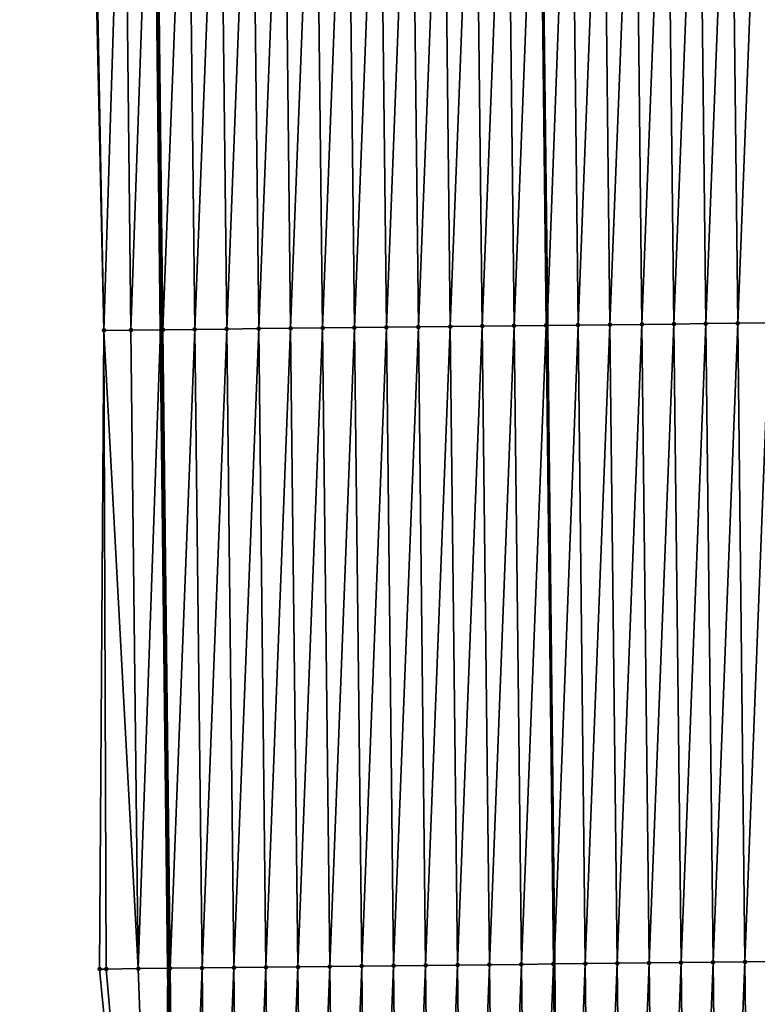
# Model space of a CAD drawing. Header units: feet. Extents: x 2007189 to 2022806, y 818621 to 837694.
# Tile 423 of 656: x 2011350 to 2011373, y 829126 to 829157. Entities that reach past the tile are written whole.
import ezdxf

# ---------------------------------------------------------------- set-up
doc = ezdxf.new("R2010")
doc.units = ezdxf.units.FT
doc.header["$MEASUREMENT"] = 0
for name, color, linetype, lineweight in [('EP_Travel Lane', 172, 'Continuous', 53), ('Road Shots', 141, 'Continuous', 100), ('Road X-Section', 40, 'Continuous', 13), ('STRIPING', 60, 'Continuous', 53)]:
    doc.layers.add(name, color=color, linetype=linetype, lineweight=lineweight)
doc.layers.add('I-77-MM17-21_SB-Surface-Border', color=7, linetype='Continuous')
doc.layers.add('I-77-MM17-21_SB-Surface-TIN', color=7, linetype='Continuous')

msp = doc.modelspace()

# ---------------------------------------------------------------- linework, layer by layer
at = {"layer": 'EP_Travel Lane'}
msp.add_polyline3d([(2011350.010525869, 829506.9701998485, 319.6443639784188), (2011350.212806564, 829486.9716988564, 319.5046445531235), (2011350.415088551, 829466.9730701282, 319.3860227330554), (2011350.617370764, 829446.9744190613, 319.2710504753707), (2011350.844439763, 829426.9466861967, 319.173616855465), (2011351.073898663, 829406.9483866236, 319.0487097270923), (2011351.303358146, 829386.95003626, 318.9325754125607), (2011351.532819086, 829366.9515588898, 318.8382720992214), (2011351.762279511, 829346.9531262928, 318.7362488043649), (2011351.991736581, 829326.9549862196, 318.5839387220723), (2011352.221193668, 829306.956844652, 318.431868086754), (2011352.450653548, 829286.9584596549, 318.3216740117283), (2011352.680112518, 829266.9601539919, 318.1978322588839), (2011352.909572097, 829246.961795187, 318.0831324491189), (2011353.139628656, 829226.952585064, 317.9835181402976), (2011353.369623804, 829206.9541746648, 317.8788247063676), (2011353.599617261, 829186.9559112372, 317.7498529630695), (2011353.829610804, 829166.9576403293, 317.6220984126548), (2011354.059604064, 829146.9593940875, 317.4902748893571), (2011354.289599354, 829126.9609712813, 317.3876110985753), (2011354.519593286, 829106.9626666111, 317.2654597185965), (2011354.749587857, 829086.9643063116, 317.1524679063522), (2011354.979581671, 829066.9660118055, 317.0286059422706)], dxfattribs=at)
at = {"layer": 'I-77-MM17-21_SB-Surface-Border', "color": 3, "linetype": 'Continuous', "lineweight": -3}
msp.add_polyline3d([(2011354.165455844, 829066.956908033, 317.0082613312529), (2011354.586643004, 829086.9624844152, 317.1483636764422), (2011354.097845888, 829106.9579550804, 317.254168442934), (2011352.145913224, 829126.9370765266, 317.3214209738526), (2011352.285167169, 829146.9395966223, 317.4385482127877), (2011351.846732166, 829166.9355386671, 317.5607679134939), (2011352.440461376, 829186.9429707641, 317.7173379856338), (2011353.071594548, 829206.9508416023, 317.8714465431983), (2011352.71421308, 829226.9478253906, 317.9733095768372), (2011352.379494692, 829246.9561292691, 318.069259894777), (2011351.901901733, 829266.951828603, 318.1787060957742), (2011351.903110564, 829286.9525980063, 318.3088999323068), (2011351.000900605, 829306.9437968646, 318.4006643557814), (2011350.245577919, 829326.936340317, 318.5350538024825), (2011351.279029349, 829346.947960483, 318.7236738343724), (2011350.16341941, 829366.936930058, 318.8009758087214), (2011349.770739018, 829386.9336710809, 318.8895831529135), (2011350.262599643, 829406.9397267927, 319.0254087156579), (2011350.368583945, 829426.9415969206, 319.1616663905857), (2011350.327309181, 829446.9717083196, 319.2622619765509), (2011349.646909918, 829466.9658729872, 319.3657500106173), (2011349.681031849, 829486.9667114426, 319.4914617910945), (2011349.95067896, 829506.969639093, 319.6427918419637)], dxfattribs=at)
at = {"layer": 'I-77-MM17-21_SB-Surface-TIN', "color": 128, "linetype": 'Continuous', "lineweight": -3}
for points in [[(2011352.285167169, 829146.9395966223, 317.4385482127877), (2011352.903290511, 829166.9473077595, 317.594696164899), (2011351.903352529, 829166.9361691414, 317.56262318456)], [(2011352.285167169, 829146.9395966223, 317.4385482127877), (2011353.129946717, 829146.9490136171, 317.4645343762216), (2011352.903290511, 829166.9473077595, 317.594696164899)], [(2011353.129946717, 829146.9490136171, 317.4645343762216), (2011353.829610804, 829166.9576403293, 317.6220984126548), (2011352.903290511, 829166.9473077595, 317.594696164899)], [(2011353.129946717, 829146.9490136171, 317.4645343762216), (2011354.059604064, 829146.9593940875, 317.4902748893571), (2011353.829610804, 829166.9576403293, 317.6220984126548)], [(2011353.903228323, 829166.9584614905, 317.6242761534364), (2011353.829610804, 829166.9576403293, 317.6220984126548), (2011354.059604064, 829146.9593940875, 317.4902748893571)], [(2011354.129884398, 829146.9601788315, 317.4922208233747), (2011354.903165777, 829166.9696466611, 317.6486698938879), (2011353.903228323, 829166.9584614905, 317.6242761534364)], [(2011354.129884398, 829146.9601788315, 317.4922208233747), (2011353.903228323, 829166.9584614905, 317.6242761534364), (2011354.059604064, 829146.9593940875, 317.4902748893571)], [(2011354.129884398, 829146.9601788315, 317.4922208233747), (2011355.129821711, 829146.9713764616, 317.5145600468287), (2011354.903165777, 829166.9696466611, 317.6486698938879)], [(2011355.129821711, 829146.9713764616, 317.5145600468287), (2011355.903102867, 829166.9808640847, 317.6677432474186), (2011354.903165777, 829166.9696466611, 317.6486698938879)], [(2011355.129821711, 829146.9713764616, 317.5145600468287), (2011356.129758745, 829146.9825987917, 317.5328247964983), (2011355.903102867, 829166.9808640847, 317.6677432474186)], [(2011356.129758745, 829146.9825987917, 317.5328247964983), (2011356.90303982, 829166.9920935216, 317.6848348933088), (2011355.903102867, 829166.9808640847, 317.6677432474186)], [(2011356.129758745, 829146.9825987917, 317.5328247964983), (2011357.129695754, 829146.9938232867, 317.5507324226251), (2011356.90303982, 829166.9920935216, 317.6848348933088)], [(2011357.129695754, 829146.9938232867, 317.5507324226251), (2011357.902976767, 829167.0033235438, 317.7018300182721), (2011356.90303982, 829166.9920935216, 317.6848348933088)], [(2011357.129695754, 829146.9938232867, 317.5507324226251), (2011358.129632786, 829147.0050458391, 317.5689605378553), (2011357.902976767, 829167.0033235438, 317.7018300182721)], [(2011358.129632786, 829147.0050458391, 317.5689605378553), (2011358.902913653, 829167.0145588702, 317.7179501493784), (2011357.902976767, 829167.0033235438, 317.7018300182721)], [(2011358.129632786, 829147.0050458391, 317.5689605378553), (2011359.129569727, 829147.0162763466, 317.585876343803), (2011358.902913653, 829167.0145588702, 317.7179501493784)], [(2011359.129569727, 829147.0162763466, 317.585876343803), (2011359.902850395, 829167.0258069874, 317.731960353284), (2011358.902913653, 829167.0145588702, 317.7179501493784)], [(2011359.129569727, 829147.0162763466, 317.585876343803), (2011360.129506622, 829147.0275109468, 317.6021170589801), (2011359.902850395, 829167.0258069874, 317.731960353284)], [(2011360.129506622, 829147.0275109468, 317.6021170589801), (2011360.902787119, 829167.0370566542, 317.74571490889), (2011359.902850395, 829167.0258069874, 317.731960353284)], [(2011360.129506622, 829147.0275109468, 317.6021170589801), (2011361.129443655, 829147.0387333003, 317.6203779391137), (2011360.902787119, 829167.0370566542, 317.74571490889)], [(2011361.129443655, 829147.0387333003, 317.6203779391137), (2011361.902723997, 829167.0482926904, 317.7617179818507), (2011360.902787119, 829167.0370566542, 317.74571490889)], [(2011361.129443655, 829147.0387333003, 317.6203779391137), (2011362.129380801, 829147.049945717, 317.6402779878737), (2011361.902723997, 829167.0482926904, 317.7617179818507)], [(2011362.129380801, 829147.049945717, 317.6402779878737), (2011362.902661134, 829167.0595058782, 317.7814900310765), (2011361.902723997, 829167.0482926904, 317.7617179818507)], [(2011362.129380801, 829147.049945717, 317.6402779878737), (2011363.129317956, 829147.0611573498, 317.6603073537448), (2011362.902661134, 829167.0595058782, 317.7814900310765)], [(2011363.129317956, 829147.0611573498, 317.6603073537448), (2011363.902598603, 829167.0706898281, 317.8060851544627), (2011362.902661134, 829167.0595058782, 317.7814900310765)], [(2011363.129317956, 829147.0611573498, 317.6603073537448), (2011364.12925515, 829147.0723655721, 317.6808993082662), (2011363.902598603, 829167.0706898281, 317.8060851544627)], [(2011364.12925515, 829147.0723655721, 317.6808993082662), (2011364.902536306, 829167.0818531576, 317.8340817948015), (2011363.902598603, 829167.0706898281, 317.8060851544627)], [(2011364.12925515, 829147.0723655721, 317.6808993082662), (2011365.129192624, 829147.0835490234, 317.7055774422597), (2011364.902536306, 829167.0818531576, 317.8340817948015)], [(2011365.129192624, 829147.0835490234, 317.7055774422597), (2011365.902474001, 829167.0930171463, 317.8619696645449), (2011364.902536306, 829167.0818531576, 317.8340817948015)], [(2011365.129192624, 829147.0835490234, 317.7055774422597), (2011366.129130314, 829147.0947135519, 317.7333770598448), (2011365.902474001, 829167.0930171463, 317.8619696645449)], [(2011366.129130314, 829147.0947135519, 317.7333770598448), (2011365.932919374, 829167.0933580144, 317.8626612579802), (2011365.902474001, 829167.0930171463, 317.8619696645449)], [(2011366.902411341, 829167.104212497, 317.8846841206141), (2011365.932919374, 829167.0933580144, 317.8626612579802), (2011366.15832153, 829147.0950397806, 317.7341387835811)], [(2011366.129130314, 829147.0947135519, 317.7333770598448), (2011366.15832153, 829147.0950397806, 317.7341387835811), (2011365.932919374, 829167.0933580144, 317.8626612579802)], [(2011367.129067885, 829147.1058884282, 317.7594697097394), (2011366.902411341, 829167.104212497, 317.8846841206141), (2011366.15832153, 829147.0950397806, 317.7341387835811)], [(2011367.129067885, 829147.1058884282, 317.7594697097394), (2011367.90234826, 829167.1154449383, 317.9012801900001), (2011366.902411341, 829167.104212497, 317.8846841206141)], [(2011367.129067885, 829147.1058884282, 317.7594697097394), (2011368.129005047, 829147.1170994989, 317.7795918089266), (2011367.90234826, 829167.1154449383, 317.9012801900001)], [(2011368.129005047, 829147.1170994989, 317.7795918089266), (2011368.902285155, 829167.126679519, 317.9175233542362), (2011367.90234826, 829167.1154449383, 317.9012801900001)], [(2011368.129005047, 829147.1170994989, 317.7795918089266), (2011369.128941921, 829147.1283358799, 317.7955387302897), (2011368.902285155, 829167.126679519, 317.9175233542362)], [(2011369.128941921, 829147.1283358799, 317.7955387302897), (2011369.902222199, 829167.1379009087, 317.9359424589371), (2011368.902285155, 829167.126679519, 317.9175233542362)], [(2011369.128941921, 829147.1283358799, 317.7955387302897), (2011370.128878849, 829147.1395675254, 317.8122668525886), (2011369.902222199, 829167.1379009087, 317.9359424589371)], [(2011370.128878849, 829147.1395675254, 317.8122668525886), (2011370.902159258, 829167.1491209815, 317.9545788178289), (2011369.902222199, 829167.1379009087, 317.9359424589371)], [(2011370.128878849, 829147.1395675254, 317.8122668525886), (2011371.128815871, 829147.1507909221, 317.830355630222), (2011370.902159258, 829167.1491209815, 317.9545788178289)], [(2011371.128815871, 829147.1507909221, 317.830355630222), (2011371.902096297, 829167.160342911, 317.9729088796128), (2011370.902159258, 829167.1491209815, 317.9545788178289)], [(2011371.128815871, 829147.1507909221, 317.830355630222), (2011372.128752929, 829147.162011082, 317.8489783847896), (2011371.902096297, 829167.160342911, 317.9729088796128)], [(2011372.128752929, 829147.162011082, 317.8489783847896), (2011372.902033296, 829167.1715682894, 317.9906700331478), (2011371.902096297, 829167.160342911, 317.9729088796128)], [(2011372.128752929, 829147.162011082, 317.8489783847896), (2011373.128689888, 829147.1732400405, 317.8661497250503), (2011372.902033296, 829167.1715682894, 317.9906700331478)], [(2011352.285167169, 829146.9395966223, 317.4385482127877), (2011351.903352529, 829166.9361691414, 317.56262318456), (2011351.846732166, 829166.9355386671, 317.5607679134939)], [(2011352.145913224, 829126.9370765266, 317.3214209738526), (2011352.35666674, 829126.9394220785, 317.3285267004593), (2011352.285167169, 829146.9395966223, 317.4385482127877)], [(2011353.35660473, 829126.950559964, 317.3607204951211), (2011353.129946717, 829146.9490136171, 317.4645343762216), (2011352.285167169, 829146.9395966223, 317.4385482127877)], [(2011352.35666674, 829126.9394220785, 317.3285267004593), (2011353.35660473, 829126.950559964, 317.3607204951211), (2011352.285167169, 829146.9395966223, 317.4385482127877)], [(2011353.35660473, 829126.950559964, 317.3607204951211), (2011354.059604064, 829146.9593940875, 317.4902748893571), (2011353.129946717, 829146.9490136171, 317.4645343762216)], [(2011353.35660473, 829126.950559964, 317.3607204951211), (2011354.289599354, 829126.9609712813, 317.3876110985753), (2011354.059604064, 829146.9593940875, 317.4902748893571)], [(2011354.129884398, 829146.9601788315, 317.4922208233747), (2011354.059604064, 829146.9593940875, 317.4902748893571), (2011354.289599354, 829126.9609712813, 317.3876110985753)], [(2011354.356542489, 829126.961718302, 317.3895405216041), (2011355.129821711, 829146.9713764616, 317.5145600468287), (2011354.129884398, 829146.9601788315, 317.4922208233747)], [(2011354.356542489, 829126.961718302, 317.3895405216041), (2011354.129884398, 829146.9601788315, 317.4922208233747), (2011354.289599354, 829126.9609712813, 317.3876110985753)], [(2011354.356542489, 829126.961718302, 317.3895405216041), (2011355.35647997, 829126.972901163, 317.4143152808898), (2011355.129821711, 829146.9713764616, 317.5145600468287)], [(2011355.35647997, 829126.972901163, 317.4143152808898), (2011356.129758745, 829146.9825987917, 317.5328247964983), (2011355.129821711, 829146.9713764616, 317.5145600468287)], [(2011355.35647997, 829126.972901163, 317.4143152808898), (2011356.356417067, 829126.984117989, 317.4334872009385), (2011356.129758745, 829146.9825987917, 317.5328247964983)], [(2011356.356417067, 829126.984117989, 317.4334872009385), (2011357.129695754, 829146.9938232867, 317.5507324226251), (2011356.129758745, 829146.9825987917, 317.5328247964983)], [(2011356.356417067, 829126.984117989, 317.4334872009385), (2011357.356354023, 829126.9953471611, 317.4506225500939), (2011357.129695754, 829146.9938232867, 317.5507324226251)], [(2011357.356354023, 829126.9953471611, 317.4506225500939), (2011358.129632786, 829147.0050458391, 317.5689605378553), (2011357.129695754, 829146.9938232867, 317.5507324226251)], [(2011357.356354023, 829126.9953471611, 317.4506225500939), (2011358.356291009, 829127.006573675, 317.4681963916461), (2011358.129632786, 829147.0050458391, 317.5689605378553)], [(2011358.356291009, 829127.006573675, 317.4681963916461), (2011359.129569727, 829147.0162763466, 317.585876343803), (2011358.129632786, 829147.0050458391, 317.5689605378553)], [(2011358.356291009, 829127.006573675, 317.4681963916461), (2011359.356227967, 829127.017802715, 317.4853535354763), (2011359.129569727, 829147.0162763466, 317.585876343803)], [(2011359.356227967, 829127.017802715, 317.4853535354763), (2011360.129506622, 829147.0275109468, 317.6021170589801), (2011359.129569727, 829147.0162763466, 317.585876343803)], [(2011359.356227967, 829127.017802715, 317.4853535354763), (2011360.356164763, 829127.0290460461, 317.5001532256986), (2011360.129506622, 829147.0275109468, 317.6021170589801)], [(2011360.356164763, 829127.0290460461, 317.5001532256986), (2011361.129443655, 829147.0387333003, 317.6203779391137), (2011360.129506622, 829147.0275109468, 317.6021170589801)], [(2011360.356164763, 829127.0290460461, 317.5001532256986), (2011361.35610155, 829127.0402901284, 317.5148289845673), (2011361.129443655, 829147.0387333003, 317.6203779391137)], [(2011361.35610155, 829127.0402901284, 317.5148289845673), (2011362.129380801, 829147.049945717, 317.6402779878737), (2011361.129443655, 829147.0387333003, 317.6203779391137)], [(2011361.35610155, 829127.0402901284, 317.5148289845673), (2011362.356038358, 829127.0515323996, 317.5298035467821), (2011362.129380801, 829147.049945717, 317.6402779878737)], [(2011362.356038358, 829127.0515323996, 317.5298035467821), (2011363.129317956, 829147.0611573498, 317.6603073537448), (2011362.129380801, 829147.049945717, 317.6402779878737)], [(2011362.356038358, 829127.0515323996, 317.5298035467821), (2011363.355975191, 829127.0627724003, 317.5451525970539), (2011363.129317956, 829147.0611573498, 317.6603073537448)], [(2011363.355975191, 829127.0627724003, 317.5451525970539), (2011364.12925515, 829147.0723655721, 317.6808993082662), (2011363.129317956, 829147.0611573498, 317.6603073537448)], [(2011363.355975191, 829127.0627724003, 317.5451525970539), (2011364.355912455, 829127.0739744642, 317.5667596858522), (2011364.12925515, 829147.0723655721, 317.6808993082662)], [(2011364.355912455, 829127.0739744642, 317.5667596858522), (2011365.129192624, 829147.0835490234, 317.7055774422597), (2011364.12925515, 829147.0723655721, 317.6808993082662)], [(2011364.355912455, 829127.0739744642, 317.5667596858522), (2011365.355850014, 829127.085150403, 317.592676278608), (2011365.129192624, 829147.0835490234, 317.7055774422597)], [(2011365.355850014, 829127.085150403, 317.592676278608), (2011366.129130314, 829147.0947135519, 317.7333770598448), (2011365.129192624, 829147.0835490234, 317.7055774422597)], [(2011365.355850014, 829127.085150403, 317.592676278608), (2011366.355787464, 829127.0963360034, 317.6169991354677), (2011366.129130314, 829147.0947135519, 317.7333770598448)], [(2011366.355787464, 829127.0963360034, 317.6169991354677), (2011366.15832153, 829147.0950397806, 317.7341387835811), (2011366.129130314, 829147.0947135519, 317.7333770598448)], [(2011367.129067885, 829147.1058884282, 317.7594697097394), (2011366.15832153, 829147.0950397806, 317.7341387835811), (2011366.383724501, 829127.09664916, 317.6175723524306)], [(2011366.355787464, 829127.0963360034, 317.6169991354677), (2011366.383724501, 829127.09664916, 317.6175723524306), (2011366.15832153, 829147.0950397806, 317.7341387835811)], [(2011367.355724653, 829127.107544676, 317.6375160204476), (2011367.129067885, 829147.1058884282, 317.7594697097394), (2011366.383724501, 829127.09664916, 317.6175723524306)], [(2011367.355724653, 829127.107544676, 317.6375160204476), (2011368.129005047, 829147.1170994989, 317.7795918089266), (2011367.129067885, 829147.1058884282, 317.7594697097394)], [(2011367.355724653, 829127.107544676, 317.6375160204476), (2011368.355661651, 829127.1187701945, 317.655254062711), (2011368.129005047, 829147.1170994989, 317.7795918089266)], [(2011368.355661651, 829127.1187701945, 317.655254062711), (2011369.128941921, 829147.1283358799, 317.7955387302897), (2011368.129005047, 829147.1170994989, 317.7795918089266)], [(2011368.355661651, 829127.1187701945, 317.655254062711), (2011369.355598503, 829127.1300085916, 317.670867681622), (2011369.128941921, 829147.1283358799, 317.7955387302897)], [(2011369.355598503, 829127.1300085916, 317.670867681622), (2011370.128878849, 829147.1395675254, 317.8122668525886), (2011369.128941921, 829147.1283358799, 317.7955387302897)], [(2011369.355598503, 829127.1300085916, 317.670867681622), (2011370.355535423, 829127.1412409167, 317.6874829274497), (2011370.128878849, 829147.1395675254, 317.8122668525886)], [(2011370.355535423, 829127.1412409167, 317.6874829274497), (2011371.128815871, 829147.1507909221, 317.830355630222), (2011370.128878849, 829147.1395675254, 317.8122668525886)], [(2011370.355535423, 829127.1412409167, 317.6874829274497), (2011371.355472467, 829127.152462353, 317.7058943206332), (2011371.128815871, 829147.1507909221, 317.830355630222)], [(2011371.355472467, 829127.152462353, 317.7058943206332), (2011372.128752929, 829147.162011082, 317.8489783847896), (2011371.128815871, 829147.1507909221, 317.830355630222)], [(2011371.355472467, 829127.152462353, 317.7058943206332), (2011372.355409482, 829127.1636863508, 317.7238832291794), (2011372.128752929, 829147.162011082, 317.8489783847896)], [(2011372.355409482, 829127.1636863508, 317.7238832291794), (2011373.128689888, 829147.1732400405, 317.8661497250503), (2011372.128752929, 829147.162011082, 317.8489783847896)], [(2011372.355409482, 829127.1636863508, 317.7238832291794), (2011373.355346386, 829127.1749201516, 317.7402550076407), (2011373.128689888, 829147.1732400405, 317.8661497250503)], [(2011371.582129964, 829107.1540542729, 317.5945489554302), (2011372.355409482, 829127.1636863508, 317.7238832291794), (2011371.355472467, 829127.152462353, 317.7058943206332)], [(2011371.582129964, 829107.1540542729, 317.5945489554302), (2011372.582066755, 829107.1652980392, 317.6092761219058), (2011372.355409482, 829127.1636863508, 317.7238832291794)], [(2011372.582066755, 829107.1652980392, 317.6092761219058), (2011373.355346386, 829127.1749201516, 317.7402550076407), (2011372.355409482, 829127.1636863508, 317.7238832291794)], [(2011372.582066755, 829107.1652980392, 317.6092761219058), (2011373.582003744, 829107.1765242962, 317.6268915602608), (2011373.355346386, 829127.1749201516, 317.7402550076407)], [(2011354.097845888, 829106.9579550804, 317.254168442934), (2011352.35666674, 829126.9394220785, 317.3285267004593), (2011352.145913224, 829126.9370765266, 317.3214209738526)], [(2011354.097845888, 829106.9579550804, 317.254168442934), (2011353.35660473, 829126.950559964, 317.3607204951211), (2011352.35666674, 829126.9394220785, 317.3285267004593)], [(2011354.097845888, 829106.9579550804, 317.254168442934), (2011354.289599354, 829126.9609712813, 317.3876110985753), (2011353.35660473, 829126.950559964, 317.3607204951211)], [(2011354.097845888, 829106.9579550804, 317.254168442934), (2011354.519593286, 829106.9626666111, 317.2654597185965), (2011354.289599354, 829126.9609712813, 317.3876110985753)], [(2011354.356542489, 829126.961718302, 317.3895405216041), (2011354.289599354, 829126.9609712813, 317.3876110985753), (2011354.519593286, 829106.9626666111, 317.2654597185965)], [(2011354.583199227, 829106.9633771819, 317.2671626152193), (2011355.35647997, 829126.972901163, 317.4143152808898), (2011354.356542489, 829126.961718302, 317.3895405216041)], [(2011354.583199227, 829106.9633771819, 317.2671626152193), (2011354.356542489, 829126.961718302, 317.3895405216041), (2011354.519593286, 829106.9626666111, 317.2654597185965)], [(2011354.583199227, 829106.9633771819, 317.2671626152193), (2011355.583136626, 829106.9745672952, 317.2907402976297), (2011355.35647997, 829126.972901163, 317.4143152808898)], [(2011355.583136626, 829106.9745672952, 317.2907402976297), (2011356.356417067, 829126.984117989, 317.4334872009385), (2011355.35647997, 829126.972901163, 317.4143152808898)], [(2011355.583136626, 829106.9745672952, 317.2907402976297), (2011356.58307361, 829106.9857940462, 317.3082742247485), (2011356.356417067, 829126.984117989, 317.4334872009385)], [(2011356.58307361, 829106.9857940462, 317.3082742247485), (2011357.356354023, 829126.9953471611, 317.4506225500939), (2011356.356417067, 829126.984117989, 317.4334872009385)], [(2011356.58307361, 829106.9857940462, 317.3082742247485), (2011357.583010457, 829106.9970328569, 317.3238188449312), (2011357.356354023, 829126.9953471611, 317.4506225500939)], [(2011357.583010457, 829106.9970328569, 317.3238188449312), (2011358.356291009, 829127.006573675, 317.4681963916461), (2011357.356354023, 829126.9953471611, 317.4506225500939)], [(2011357.583010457, 829106.9970328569, 317.3238188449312), (2011358.582947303, 829107.0082717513, 317.3393496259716), (2011358.356291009, 829127.006573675, 317.4681963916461)], [(2011358.582947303, 829107.0082717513, 317.3393496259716), (2011359.356227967, 829127.017802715, 317.4853535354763), (2011358.356291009, 829127.006573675, 317.4681963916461)], [(2011358.582947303, 829107.0082717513, 317.3393496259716), (2011359.582884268, 829107.0195001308, 317.3566149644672), (2011359.356227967, 829127.017802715, 317.4853535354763)], [(2011359.582884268, 829107.0195001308, 317.3566149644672), (2011360.356164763, 829127.0290460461, 317.5001532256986), (2011359.356227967, 829127.017802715, 317.4853535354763)], [(2011359.582884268, 829107.0195001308, 317.3566149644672), (2011360.582821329, 829107.0307200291, 317.3752793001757), (2011360.356164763, 829127.0290460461, 317.5001532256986)], [(2011360.582821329, 829107.0307200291, 317.3752793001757), (2011361.35610155, 829127.0402901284, 317.5148289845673), (2011360.356164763, 829127.0290460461, 317.5001532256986)], [(2011360.582821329, 829107.0307200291, 317.3752793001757), (2011361.582758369, 829107.041941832, 317.3936294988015), (2011361.35610155, 829127.0402901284, 317.5148289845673)], [(2011361.582758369, 829107.041941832, 317.3936294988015), (2011362.356038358, 829127.0515323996, 317.5298035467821), (2011361.35610155, 829127.0402901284, 317.5148289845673)], [(2011361.582758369, 829107.041941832, 317.3936294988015), (2011362.58269544, 829107.0531608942, 317.4124317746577), (2011362.356038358, 829127.0515323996, 317.5298035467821)], [(2011362.58269544, 829107.0531608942, 317.4124317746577), (2011363.355975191, 829127.0627724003, 317.5451525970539), (2011362.356038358, 829127.0515323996, 317.5298035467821)], [(2011362.58269544, 829107.0531608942, 317.4124317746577), (2011363.582632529, 829107.0643783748, 317.4314949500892), (2011363.355975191, 829127.0627724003, 317.5451525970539)], [(2011363.582632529, 829107.0643783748, 317.4314949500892), (2011364.355912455, 829127.0739744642, 317.5667596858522), (2011363.355975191, 829127.0627724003, 317.5451525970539)], [(2011363.582632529, 829107.0643783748, 317.4314949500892), (2011364.582569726, 829107.0755863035, 317.452133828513), (2011364.355912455, 829127.0739744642, 317.5667596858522)], [(2011364.582569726, 829107.0755863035, 317.452133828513), (2011365.355850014, 829127.085150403, 317.592676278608), (2011364.355912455, 829127.0739744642, 317.5667596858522)], [(2011364.582569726, 829107.0755863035, 317.452133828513), (2011365.582507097, 829107.0867788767, 317.4753056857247), (2011365.355850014, 829127.085150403, 317.592676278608)], [(2011365.582507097, 829107.0867788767, 317.4753056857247), (2011366.355787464, 829127.0963360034, 317.6169991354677), (2011365.355850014, 829127.085150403, 317.592676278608)], [(2011365.582507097, 829107.0867788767, 317.4753056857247), (2011366.582444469, 829107.0979713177, 317.4984993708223), (2011366.355787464, 829127.0963360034, 317.6169991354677)], [(2011366.582444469, 829107.0979713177, 317.4984993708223), (2011366.383724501, 829127.09664916, 317.6175723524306), (2011366.355787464, 829127.0963360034, 317.6169991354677)], [(2011367.355724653, 829127.107544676, 317.6375160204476), (2011366.383724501, 829127.09664916, 317.6175723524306), (2011366.609127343, 829107.0982699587, 317.4991222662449)], [(2011366.582444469, 829107.0979713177, 317.4984993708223), (2011366.609127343, 829107.0982699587, 317.4991222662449), (2011366.383724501, 829127.09664916, 317.6175723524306)], [(2011367.582381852, 829107.1091628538, 317.5218422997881), (2011367.355724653, 829127.107544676, 317.6375160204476), (2011366.609127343, 829107.0982699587, 317.4991222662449)], [(2011367.582381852, 829107.1091628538, 317.5218422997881), (2011368.355661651, 829127.1187701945, 317.655254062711), (2011367.355724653, 829127.107544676, 317.6375160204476)], [(2011367.582381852, 829107.1091628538, 317.5218422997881), (2011368.582319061, 829107.1203697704, 317.5426480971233), (2011368.355661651, 829127.1187701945, 317.655254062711)], [(2011368.582319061, 829107.1203697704, 317.5426480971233), (2011369.355598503, 829127.1300085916, 317.670867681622), (2011368.355661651, 829127.1187701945, 317.655254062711)], [(2011368.582319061, 829107.1203697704, 317.5426480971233), (2011369.582256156, 829107.131586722, 317.5617985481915), (2011369.355598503, 829127.1300085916, 317.670867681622)], [(2011369.582256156, 829107.131586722, 317.5617985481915), (2011370.355535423, 829127.1412409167, 317.6874829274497), (2011369.355598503, 829127.1300085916, 317.670867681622)], [(2011369.582256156, 829107.131586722, 317.5617985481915), (2011370.582193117, 829107.1428154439, 317.579007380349), (2011370.355535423, 829127.1412409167, 317.6874829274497)], [(2011370.582193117, 829107.1428154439, 317.579007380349), (2011371.355472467, 829127.152462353, 317.7058943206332), (2011370.355535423, 829127.1412409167, 317.6874829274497)], [(2011370.582193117, 829107.1428154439, 317.579007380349), (2011371.582129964, 829107.1540542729, 317.5945489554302), (2011371.355472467, 829127.152462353, 317.7058943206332)]]:
    msp.add_3dface(points, dxfattribs=at)
at = {"layer": 'Road Shots', "lineweight": 100}
for p in [(2011352.285167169, 829146.9395966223, 317.4385482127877), (2011353.129946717, 829146.9490136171, 317.4645343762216), (2011354.129884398, 829146.9601788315, 317.4922208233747), (2011355.129821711, 829146.9713764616, 317.5145600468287), (2011356.129758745, 829146.9825987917, 317.5328247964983), (2011357.129695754, 829146.9938232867, 317.5507324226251), (2011358.129632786, 829147.0050458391, 317.5689605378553), (2011359.129569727, 829147.0162763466, 317.585876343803), (2011360.129506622, 829147.0275109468, 317.6021170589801), (2011361.129443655, 829147.0387333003, 317.6203779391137), (2011362.129380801, 829147.049945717, 317.6402779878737), (2011363.129317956, 829147.0611573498, 317.6603073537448), (2011364.12925515, 829147.0723655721, 317.6808993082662), (2011365.129192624, 829147.0835490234, 317.7055774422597), (2011366.129130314, 829147.0947135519, 317.7333770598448), (2011367.129067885, 829147.1058884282, 317.7594697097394), (2011368.129005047, 829147.1170994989, 317.7795918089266), (2011369.128941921, 829147.1283358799, 317.7955387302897), (2011370.128878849, 829147.1395675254, 317.8122668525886), (2011371.128815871, 829147.1507909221, 317.830355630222), (2011372.128752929, 829147.162011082, 317.8489783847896), (2011372.355409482, 829127.1636863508, 317.7238832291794), (2011352.145913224, 829126.9370765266, 317.3214209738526), (2011352.35666674, 829126.9394220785, 317.3285267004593), (2011353.35660473, 829126.950559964, 317.3607204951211), (2011354.356542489, 829126.961718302, 317.3895405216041), (2011355.35647997, 829126.972901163, 317.4143152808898), (2011356.356417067, 829126.984117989, 317.4334872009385), (2011357.356354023, 829126.9953471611, 317.4506225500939), (2011358.356291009, 829127.006573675, 317.4681963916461), (2011359.356227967, 829127.017802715, 317.4853535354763), (2011360.356164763, 829127.0290460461, 317.5001532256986), (2011361.35610155, 829127.0402901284, 317.5148289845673), (2011362.356038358, 829127.0515323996, 317.5298035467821), (2011363.355975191, 829127.0627724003, 317.5451525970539), (2011364.355912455, 829127.0739744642, 317.5667596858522), (2011365.355850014, 829127.085150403, 317.592676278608), (2011366.355787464, 829127.0963360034, 317.6169991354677), (2011367.355724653, 829127.107544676, 317.6375160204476), (2011368.355661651, 829127.1187701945, 317.655254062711), (2011369.355598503, 829127.1300085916, 317.670867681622), (2011370.355535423, 829127.1412409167, 317.6874829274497), (2011371.355472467, 829127.152462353, 317.7058943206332)]:
    msp.add_point(p, dxfattribs=at)
at = {"layer": 'Road X-Section', "extrusion": (-0.01133284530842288, 0.9999174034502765, 0.00606241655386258), "elevation": 806286.035056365, "flags": 128}
msp.add_lwpolyline([(-2020662.725400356, -4570.509058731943), (-2020661.725400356, -4570.471975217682), (-2020660.725400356, -4570.428225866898), (-2020659.725400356, -4570.395412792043), (-2020658.725400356, -4570.364553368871), (-2020657.725400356, -4570.332886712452), (-2020656.725400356, -4570.309209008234), (-2020655.725400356, -4570.294393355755), (-2020654.725400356, -4570.284827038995), (-2020653.725400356, -4570.276109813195), (-2020652.725400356, -4570.267885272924), (-2020651.725400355, -4570.2594104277), (-2020650.725400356, -4570.247301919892), (-2020649.725400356, -4570.237781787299), (-2020648.725400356, -4570.227657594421), (-2020647.725400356, -4570.211532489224), (-2020646.725400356, -4570.1938561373), (-2020645.725400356, -4570.181474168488), (-2020645.498758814, -4570.180930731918), (-2020645.335520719, -4570.181203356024), (-2020644.725400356, -4570.186253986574), (-2020644.635425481, -4570.187515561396), (-2020643.725400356, -4570.204052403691), (-2020642.725400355, -4570.224203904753), (-2020641.725400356, -4570.242800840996), (-2020640.725400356, -4570.259642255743), (-2020639.725400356, -4570.276813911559), (-2020638.725400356, -4570.295437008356), (-2020637.725400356, -4570.313526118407), (-2020636.725400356, -4570.330254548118), (-2020635.725400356, -4570.346201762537), (-2020634.725400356, -4570.366324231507), (-2020633.725400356, -4570.392417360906), (-2020632.725400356, -4570.420217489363), (-2020631.725400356, -4570.444896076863), (-2020630.725400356, -4570.465488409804), (-2020629.725400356, -4570.485518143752), (-2020628.725400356, -4570.505418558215), (-2020627.725400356, -4570.523679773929), (-2020626.725400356, -4570.53992078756), (-2020625.725400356, -4570.556836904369), (-2020624.725400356, -4570.575065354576), (-2020623.725400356, -4570.59297330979), (-2020622.725400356, -4570.61123839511), (-2020621.725400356, -4570.633578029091), (-2020620.725400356, -4570.661264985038), (-2020619.880568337, -4570.687251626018)], dxfattribs=at)
at = {"layer": 'Road X-Section', "extrusion": (-0.01133284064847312, 0.9999174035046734, 0.006062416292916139), "elevation": 806266.0444742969, "flags": 128}
msp.add_lwpolyline([(-2020662.721642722, -4570.514026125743), (-2020661.721642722, -4570.474059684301), (-2020660.721642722, -4570.432232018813), (-2020659.721642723, -4570.400210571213), (-2020658.721642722, -4570.368803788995), (-2020657.721642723, -4570.340167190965), (-2020656.721642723, -4570.321571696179), (-2020655.721642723, -4570.301280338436), (-2020654.721642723, -4570.286461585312), (-2020653.721642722, -4570.276212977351), (-2020652.721642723, -4570.267673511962), (-2020651.721642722, -4570.259907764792), (-2020650.721642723, -4570.248507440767), (-2020649.721642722, -4570.239985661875), (-2020648.721642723, -4570.228193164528), (-2020647.721642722, -4570.213358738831), (-2020646.721642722, -4570.198138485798), (-2020645.721642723, -4570.191754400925), (-2020645.243733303, -4570.190966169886), (-2020644.925161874, -4570.191510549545), (-2020644.721642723, -4570.192415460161), (-2020644.205066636, -4570.198376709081), (-2020643.721642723, -4570.207074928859), (-2020642.721642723, -4570.226833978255), (-2020641.721642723, -4570.246044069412), (-2020640.721642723, -4570.264135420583), (-2020639.721642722, -4570.280507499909), (-2020638.721642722, -4570.298496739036), (-2020637.721642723, -4570.316908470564), (-2020636.721642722, -4570.333524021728), (-2020635.721642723, -4570.349137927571), (-2020634.721642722, -4570.366876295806), (-2020633.721642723, -4570.387393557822), (-2020632.721642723, -4570.411716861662), (-2020631.721642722, -4570.437633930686), (-2020630.721642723, -4570.459241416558), (-2020629.721642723, -4570.4745907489), (-2020628.721642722, -4570.4895655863), (-2020627.721642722, -4570.504241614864), (-2020626.721642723, -4570.51904157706), (-2020625.721642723, -4570.536199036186), (-2020624.721642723, -4570.553773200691), (-2020623.721642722, -4570.570908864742), (-2020622.721642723, -4570.590081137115), (-2020621.721642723, -4570.614856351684), (-2020620.721642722, -4570.643676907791), (-2020619.721642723, -4570.675871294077), (-2020619.51087616, -4570.682977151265)], dxfattribs=at)
at = {"layer": 'STRIPING'}
msp.add_polyline3d([(2011362.361530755, 829507.0863748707, 319.8949234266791), (2011362.568087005, 829487.0879935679, 319.742196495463), (2011362.774645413, 829467.0894032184, 319.6239562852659), (2011362.9812043, 829447.0907665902, 319.5133322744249), (2011363.18668122, 829427.0793792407, 319.3644066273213), (2011363.39188861, 829407.0806755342, 319.2638005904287), (2011363.597095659, 829387.0820049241, 319.1575168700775), (2011363.802302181, 829367.0833858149, 319.0423658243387), (2011364.007508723, 829347.0847646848, 318.9275544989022), (2011364.212713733, 829327.0862929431, 318.7870603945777), (2011364.41791924, 829307.0877726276, 318.6549143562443), (2011364.623126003, 829287.0891300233, 318.5438050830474), (2011364.828333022, 829267.0904624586, 318.4369896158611), (2011365.033538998, 829247.0918965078, 318.3126939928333), (2011365.256709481, 829227.0886168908, 318.1980219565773), (2011365.482112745, 829207.090200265, 318.0857529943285), (2011365.707515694, 829187.0918115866, 317.9688584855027), (2011365.932919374, 829167.0933580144, 317.8626612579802), (2011366.15832153, 829147.0950397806, 317.7341387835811), (2011366.383724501, 829127.09664916, 317.6175723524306), (2011366.609127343, 829107.0982699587, 317.4991222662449), (2011366.834528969, 829087.0999986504, 317.362866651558), (2011367.059931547, 829067.1016428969, 317.2405332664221)], dxfattribs=at)

doc.saveas('drawing.dxf')
